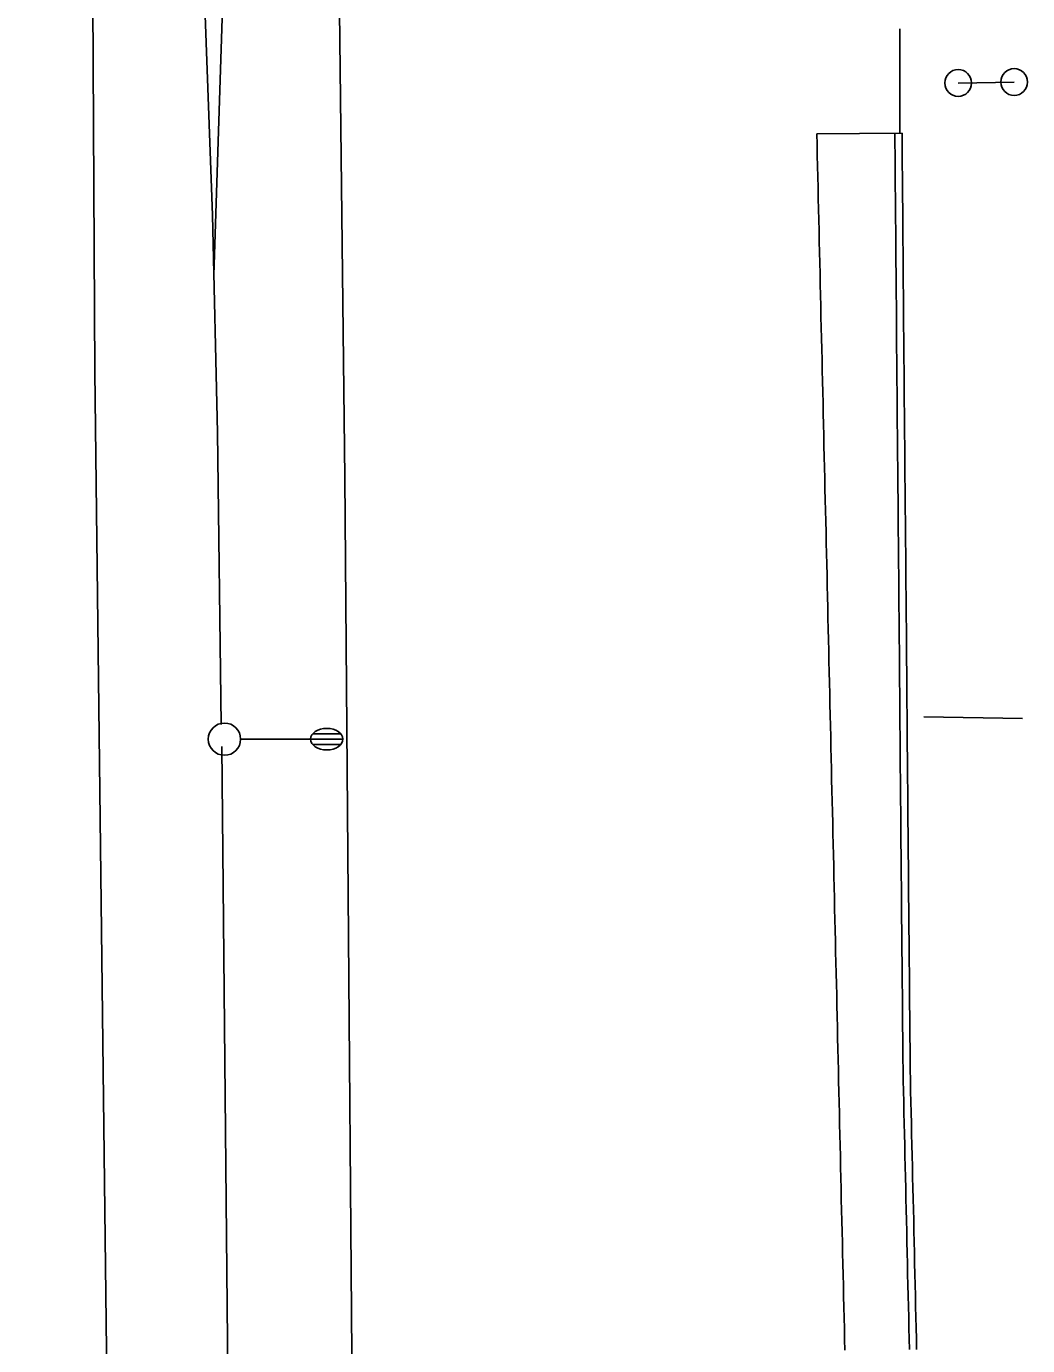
# Model space of a CAD drawing. Extents: x 2145380 to 2157287, y 139568 to 149130.
# Drawn here: x 2150821.7 to 2150914.7, y 141207.2 to 141329.7 of the extents above; entities that cross this region are included whole.
import ezdxf

# ---------------------------------------------------------------- set-up
doc = ezdxf.new("R2010")
doc.units = 0
for name, color, linetype in [('PR_PREVIOUSLY CONSTRUCTED', 7, 'Continuous'), ('TOPO_Asphalt', 7, 'Continuous'), ('TOPO_Concrete', 7, 'Continuous'), ('TOPO_Light Pole', 7, 'Continuous'), ('TOPO_Misc', 7, 'Continuous'), ('TOPO_Sign', 7, 'Continuous'), ('TOPO_Wall Freestanding', 7, 'Continuous')]:
    doc.layers.add(name, color=color, linetype=linetype)

# ---------------------------------------------------------------- blocks, each defined once
blk = doc.blocks.new('POST')
at = {"layer": 'TOPO_Misc'}
for start, end in [(90, 180), (360, 90), (180, 270), (270, 0)]:
    blk.add_arc((-0.01, 0.03), 3.16, start, end, dxfattribs=at)
blk = doc.blocks.new('LP')
at = {"layer": 'TOPO_Light Pole'}
blk.add_line((3.81, 0), (20.32, 0), dxfattribs=at)
for points in [[(20.32, 0), (27.94, 0)], [(20.32, 0), (23.5, 0)], [(20.83, 1.27), (27.43, 1.27)], [(20.83, 1.27), (23.5, 1.27)], [(23.71, 1.27), (27.43, 1.27)], [(23.71, 0), (27.94, 0)], [(20.83, -1.27), (27.43, -1.27)], [(20.83, -1.27), (23.5, -1.27)], [(23.71, -1.27), (27.43, -1.27)]]:
    blk.add_lwpolyline(points, dxfattribs=at)
blk.add_circle((0, 0), 3.81, dxfattribs=at)
blk.add_ellipse((24.13, 0), major_axis=(3.81, 0), ratio=0.666667, dxfattribs=at)

msp = doc.modelspace()

# ---------------------------------------------------------------- linework, layer by layer
at = {"layer": 'PR_PREVIOUSLY CONSTRUCTED'}
msp.add_line((2150895.16, 141319.76), (2150903.08, 141319.83), dxfattribs=at)
for points in [[(2150903.77, 141206.83), (2150903.74, 141207.83), (2150903.72, 141208.83), (2150903.7, 141209.83), (2150903.67, 141210.83), (2150903.65, 141211.83), (2150903.63, 141212.83), (2150903.6, 141213.83), (2150903.58, 141214.83), (2150903.56, 141215.83), (2150903.54, 141216.83), (2150903.51, 141217.83), (2150903.49, 141218.83), (2150903.47, 141219.83), (2150903.44, 141220.83), (2150903.42, 141221.83), (2150903.4, 141222.83), (2150903.37, 141223.83), (2150903.35, 141224.83), (2150903.33, 141225.83), (2150903.3, 141226.83), (2150903.28, 141227.83), (2150903.26, 141228.83), (2150903.24, 141229.83), (2150903.21, 141230.83), (2150903.19, 141231.83), (2150903.17, 141232.83), (2150903.16, 141233.83), (2150903.15, 141234.83), (2150903.14, 141235.83), (2150903.13, 141236.83), (2150903.12, 141237.83), (2150903.11, 141238.83), (2150903.11, 141239.83), (2150903.1, 141240.83), (2150903.09, 141241.83), (2150903.08, 141242.83), (2150903.07, 141243.83), (2150903.06, 141244.83), (2150903.05, 141245.83), (2150903.04, 141246.83), (2150903.04, 141247.83), (2150903.03, 141248.83), (2150903.02, 141249.83), (2150903.01, 141250.83), (2150903, 141251.83), (2150902.99, 141252.83), (2150902.98, 141253.83), (2150902.98, 141254.83), (2150902.97, 141255.83), (2150902.96, 141256.83), (2150902.95, 141257.83), (2150902.94, 141258.83), (2150902.93, 141259.83), (2150902.92, 141260.83), (2150902.91, 141261.83), (2150902.91, 141262.83), (2150902.9, 141263.83), (2150902.89, 141264.83), (2150902.88, 141265.83), (2150902.87, 141266.83), (2150902.86, 141267.83), (2150902.85, 141268.83), (2150902.84, 141269.83), (2150902.84, 141270.83), (2150902.83, 141271.83), (2150902.82, 141272.83), (2150902.81, 141273.83), (2150902.8, 141274.83), (2150902.79, 141275.83), (2150902.78, 141276.83), (2150902.78, 141277.83), (2150902.77, 141278.83), (2150902.76, 141279.83), (2150902.75, 141280.83), (2150902.74, 141281.83), (2150902.73, 141282.83), (2150902.72, 141283.83), (2150902.71, 141284.83), (2150902.71, 141285.83), (2150902.7, 141286.83), (2150902.69, 141287.83), (2150902.68, 141288.83), (2150902.67, 141289.83), (2150902.66, 141290.83), (2150902.65, 141291.83), (2150902.64, 141292.83), (2150902.64, 141293.83), (2150902.63, 141294.83), (2150902.62, 141295.83), (2150902.61, 141296.83), (2150902.6, 141297.83), (2150902.59, 141298.83), (2150902.58, 141299.83), (2150902.58, 141300.83), (2150902.57, 141301.83), (2150902.56, 141302.83), (2150902.55, 141303.83), (2150902.54, 141304.83), (2150902.53, 141305.83), (2150902.52, 141306.83), (2150902.51, 141307.83), (2150902.51, 141308.83), (2150902.5, 141309.83), (2150902.49, 141310.83), (2150902.48, 141311.83), (2150902.47, 141312.83), (2150902.46, 141313.83), (2150902.45, 141314.83), (2150902.44, 141315.83), (2150902.44, 141316.83), (2150902.43, 141317.83), (2150902.42, 141318.83), (2150902.41, 141319.83)], [(2150904.43, 141206.84), (2150904.41, 141207.84), (2150904.39, 141208.84), (2150904.36, 141209.84), (2150904.34, 141210.84), (2150904.32, 141211.84), (2150904.29, 141212.84), (2150904.27, 141213.84), (2150904.25, 141214.84), (2150904.23, 141215.84), (2150904.2, 141216.84), (2150904.18, 141217.84), (2150904.16, 141218.84), (2150904.13, 141219.84), (2150904.11, 141220.84), (2150904.09, 141221.84), (2150904.06, 141222.84), (2150904.04, 141223.84), (2150904.02, 141224.84), (2150903.99, 141225.84), (2150903.97, 141226.84), (2150903.95, 141227.84), (2150903.93, 141228.84), (2150903.9, 141229.84), (2150903.88, 141230.84), (2150903.86, 141231.84), (2150903.83, 141232.84), (2150903.82, 141233.84), (2150903.82, 141234.84), (2150903.81, 141235.84), (2150903.8, 141236.84), (2150903.79, 141237.84), (2150903.78, 141238.84), (2150903.77, 141239.84), (2150903.76, 141240.84), (2150903.76, 141241.84), (2150903.75, 141242.84), (2150903.74, 141243.84), (2150903.73, 141244.84), (2150903.72, 141245.84), (2150903.71, 141246.84), (2150903.7, 141247.84), (2150903.69, 141248.84), (2150903.69, 141249.84), (2150903.68, 141250.84), (2150903.67, 141251.84), (2150903.66, 141252.84), (2150903.65, 141253.84), (2150903.64, 141254.84), (2150903.63, 141255.84), (2150903.62, 141256.84), (2150903.62, 141257.84), (2150903.61, 141258.84), (2150903.6, 141259.84), (2150903.59, 141260.84), (2150903.58, 141261.84), (2150903.57, 141262.84), (2150903.56, 141263.84), (2150903.55, 141264.84), (2150903.55, 141265.84), (2150903.54, 141266.84), (2150903.53, 141267.84), (2150903.52, 141268.83), (2150903.51, 141269.83), (2150903.5, 141270.83), (2150903.49, 141271.83), (2150903.49, 141272.83), (2150903.48, 141273.83), (2150903.47, 141274.83), (2150903.46, 141275.83), (2150903.45, 141276.83), (2150903.44, 141277.83), (2150903.43, 141278.83), (2150903.42, 141279.83), (2150903.42, 141280.83), (2150903.41, 141281.83), (2150903.4, 141282.83), (2150903.39, 141283.83), (2150903.38, 141284.83), (2150903.37, 141285.83), (2150903.36, 141286.83), (2150903.35, 141287.83), (2150903.35, 141288.83), (2150903.34, 141289.83), (2150903.33, 141290.83), (2150903.32, 141291.83), (2150903.31, 141292.83), (2150903.3, 141293.83), (2150903.29, 141294.83), (2150903.29, 141295.83), (2150903.28, 141296.83), (2150903.27, 141297.83), (2150903.26, 141298.83), (2150903.25, 141299.83), (2150903.24, 141300.83), (2150903.23, 141301.83), (2150903.22, 141302.83), (2150903.22, 141303.83), (2150903.21, 141304.83), (2150903.2, 141305.83), (2150903.19, 141306.83), (2150903.18, 141307.83), (2150903.17, 141308.83), (2150903.16, 141309.83), (2150903.15, 141310.83), (2150903.15, 141311.83), (2150903.14, 141312.83), (2150903.13, 141313.83), (2150903.12, 141314.83), (2150903.11, 141315.83), (2150903.1, 141316.83), (2150903.09, 141317.83), (2150903.09, 141318.83), (2150903.08, 141319.83)], [(2150897.77, 141206.78), (2150897.74, 141207.78), (2150897.72, 141208.78), (2150897.7, 141209.78), (2150897.67, 141210.78), (2150897.65, 141211.78), (2150897.63, 141212.78), (2150897.6, 141213.78), (2150897.58, 141214.78), (2150897.56, 141215.78), (2150897.54, 141216.78), (2150897.51, 141217.78), (2150897.49, 141218.78), (2150897.47, 141219.78), (2150897.44, 141220.78), (2150897.42, 141221.78), (2150897.4, 141222.78), (2150897.37, 141223.78), (2150897.35, 141224.78), (2150897.33, 141225.78), (2150897.31, 141226.78), (2150897.28, 141227.78), (2150897.26, 141228.78), (2150897.24, 141229.78), (2150897.21, 141230.78), (2150897.19, 141231.78), (2150897.17, 141232.78), (2150897.14, 141233.78), (2150897.12, 141234.78), (2150897.1, 141235.78), (2150897.07, 141236.78), (2150897.05, 141237.78), (2150897.03, 141238.78), (2150897.01, 141239.78), (2150896.98, 141240.78), (2150896.96, 141241.78), (2150896.94, 141242.78), (2150896.91, 141243.78), (2150896.89, 141244.78), (2150896.87, 141245.78), (2150896.84, 141246.78), (2150896.82, 141247.78), (2150896.8, 141248.78), (2150896.78, 141249.78), (2150896.75, 141250.78), (2150896.73, 141251.77), (2150896.71, 141252.77), (2150896.68, 141253.77), (2150896.66, 141254.77), (2150896.64, 141255.77), (2150896.61, 141256.77), (2150896.59, 141257.77), (2150896.57, 141258.77), (2150896.54, 141259.77), (2150896.52, 141260.77), (2150896.5, 141261.77), (2150896.48, 141262.77), (2150896.45, 141263.77), (2150896.43, 141264.77), (2150896.41, 141265.77), (2150896.38, 141266.77), (2150896.36, 141267.77), (2150896.34, 141268.77), (2150896.31, 141269.77), (2150896.29, 141270.77), (2150896.27, 141271.77), (2150896.25, 141272.77), (2150896.22, 141273.77), (2150896.2, 141274.77), (2150896.18, 141275.77), (2150896.15, 141276.77), (2150896.13, 141277.77), (2150896.11, 141278.77), (2150896.08, 141279.77), (2150896.06, 141280.77), (2150896.04, 141281.77), (2150896.02, 141282.77), (2150895.99, 141283.77), (2150895.97, 141284.77), (2150895.95, 141285.77), (2150895.92, 141286.77), (2150895.9, 141287.77), (2150895.88, 141288.77), (2150895.85, 141289.77), (2150895.83, 141290.77), (2150895.81, 141291.77), (2150895.78, 141292.77), (2150895.76, 141293.77), (2150895.74, 141294.77), (2150895.72, 141295.77), (2150895.69, 141296.77), (2150895.67, 141297.77), (2150895.65, 141298.77), (2150895.62, 141299.77), (2150895.6, 141300.77), (2150895.58, 141301.77), (2150895.55, 141302.77), (2150895.53, 141303.77), (2150895.51, 141304.77), (2150895.49, 141305.77), (2150895.46, 141306.77), (2150895.44, 141307.77), (2150895.42, 141308.77), (2150895.39, 141309.77), (2150895.37, 141310.77), (2150895.35, 141311.77), (2150895.32, 141312.76), (2150895.3, 141313.76), (2150895.28, 141314.76), (2150895.25, 141315.76), (2150895.23, 141316.76), (2150895.21, 141317.76), (2150895.19, 141318.76), (2150895.16, 141319.76)]]:
    msp.add_lwpolyline(points, dxfattribs=at)
at = {"layer": 'TOPO_Asphalt'}
msp.add_line((2150902.87, 141319.81), (2150902.87, 141329.51), dxfattribs=at)
for points in [[(2150821.74, 142022.81), (2150822.6, 141924.11), (2150823.4, 141840.3), (2150824.46, 141743.43), (2150824.43, 141718.01), (2150825.36, 141619.27), (2150826.28, 141508.38), (2150827.55, 141400.88), (2150828.09, 141297.65), (2150829.48, 141180.83), (2150830.52, 141066.62), (2150831.25, 140944.43), (2150832.35, 140818.34), (2150832.8, 140757.25), (2150833.69, 140685.2), (2150834.1, 140611.06), (2150834.93, 140533.54), (2150835.64, 140459.77), (2150835.84, 140413.05), (2150836.06, 140385.7)], [(2150855.79, 140780.8), (2150855.13, 140862.42), (2150854.34, 140956.93), (2150853.48, 141064.08), (2150852.29, 141167.65), (2150851.31, 141287.82), (2150850.08, 141396.15), (2150849.15, 141528.47), (2150847.99, 141638.54), (2150847.39, 141719.39)]]:
    msp.add_lwpolyline(points, dxfattribs=at)
at = {"layer": 'TOPO_Concrete'}
msp.add_line((2150914.26, 141265.46), (2150905.09, 141265.6), dxfattribs=at)
at = {"layer": 'TOPO_Sign'}
msp.add_lwpolyline([(2150913.5, 141324.56), (2150908.3, 141324.47)], dxfattribs=at)
at = {"layer": 'TOPO_Wall Freestanding'}
for points in [[(2150840.3, 141342), (2150839.15, 141306.62)], [(2150838.01, 141340.06), (2150839.02, 141312.2), (2150839.49, 141292), (2150839.84, 141264.89)], [(2150839.88, 141262.85), (2150840.52, 141197.91), (2150841.38, 141104.35), (2150841.57, 141064.5)]]:
    msp.add_lwpolyline(points, dxfattribs=at)

# ---------------------------------------------------------------- block references
at = {"layer": 'TOPO_Light Pole', "xscale": 0.39370000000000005, "yscale": 0.3937000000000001}
msp.add_blockref('LP', (2150840.14, 141263.53), dxfattribs=at)
at = {"layer": 'TOPO_Misc', "xscale": 0.39370000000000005, "yscale": 0.3937000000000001}
for p in [(2150908.3, 141324.47), (2150913.5, 141324.56)]:
    msp.add_blockref('POST', p, dxfattribs=at)

doc.saveas('drawing.dxf')
